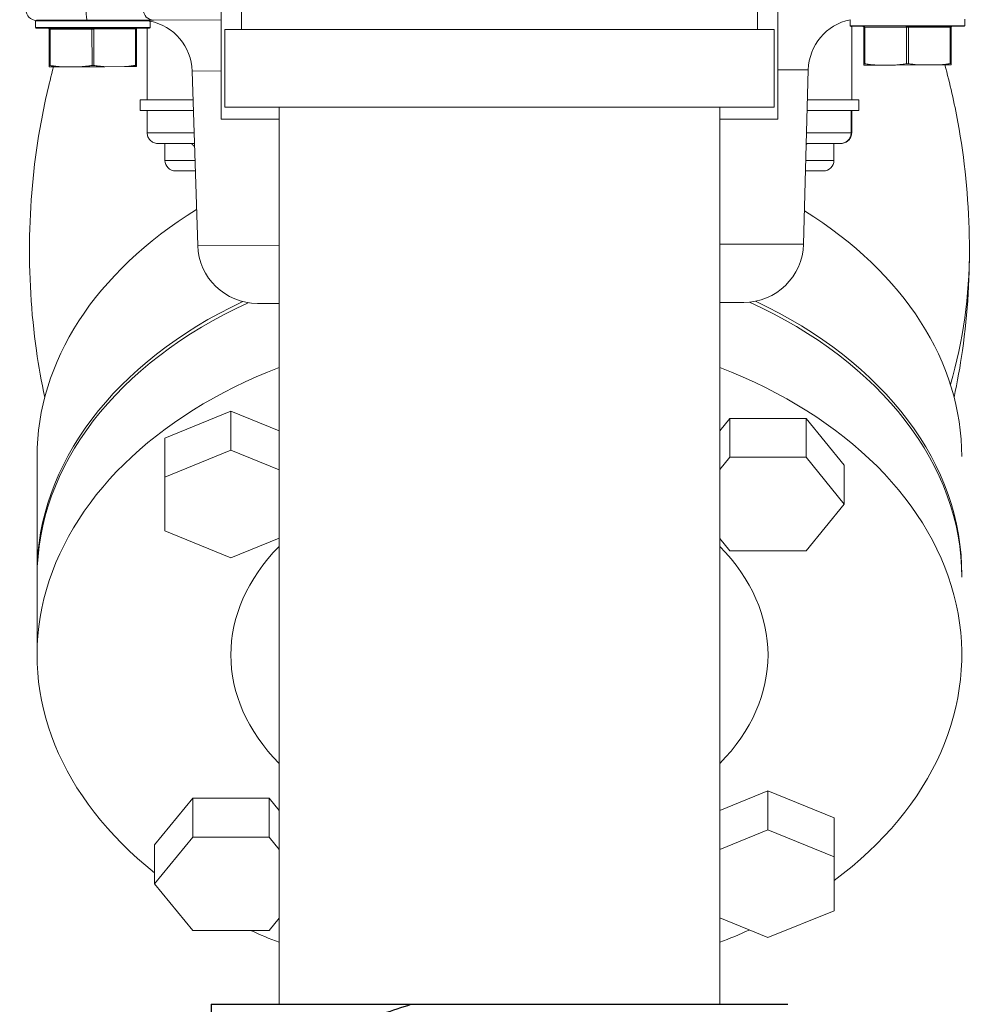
# Model space of a CAD drawing. Header units: inches. Extents: x 1 to 669, y 0 to 417.
# Tile 310 of 448: x 321.65 to 326.85, y 268.7 to 274. Entities that reach past the tile are written whole.
import ezdxf

# ---------------------------------------------------------------- set-up
doc = ezdxf.new("R2010")
doc.units = ezdxf.units.IN
doc.header["$LTSCALE"] = 12
doc.header["$MEASUREMENT"] = 0
doc.header["$PDMODE"] = 1
doc.layers.get('0').update_dxf_attribs({"linetype": 'CONTINUOUS'})
doc.layers.get('Defpoints').update_dxf_attribs({"linetype": 'CONTINUOUS'})
doc.layers.add('D', color=2, linetype='CONTINUOUS')
doc.layers.add('X', color=1, linetype='CONTINUOUS')
doc.styles.get("Standard").update_dxf_attribs({"font": 'SIMPLEX.SHX', "width": 0.875})
doc.dimstyles.new('STANDARD$0', dxfattribs={"dimscale": 32, "dimtxt": 0.09375, "dimasz": 0.0625, "dimexe": 0.03125, "dimexo": 0.03125, "dimgap": 0.03125, "dimtad": 1, "dimtih": 1, "dimtoh": 1, "dimdec": 4, "dimzin": 12, "dimdsep": 46, "dimlunit": 5, "dimtxsty": 'Standard', "dimcen": -0.03125, "dimclrd": 256, "dimclre": 256, "dimclrt": 256, "dimadec": 0, "dimazin": 0, "dimtfac": 0.875, "dimtdec": 4, "dimtofl": 0, "dimtmove": 0, "dimatfit": 3, "dimfxl": 1, "dimtolj": 1, "dimtzin": 12, "dimlwd": 13, "dimlwe": 13, "dimarcsym": 0})

# ---------------------------------------------------------------- blocks, each defined once
blk = doc.blocks.new('GASTRAIN RIGHT')
at = {"layer": 'X', "lineweight": 0}
for p, q in [((301.2058, 289.889), (301.2058, 290.219)), ((303.9858, 289.889), (303.9858, 290.219)), ((301.096, 290.1148), (301.096, 289.4053)), ((304.0955, 290.1148), (304.0955, 289.4053)), ((300.7087, 289.9343), (300.0959, 289.933)), ((300.096, 289.8998), (300.0959, 289.933)), ((300.3742, 289.9383), (300.1007, 289.9378)), ((300.3742, 289.9383), (300.7308, 289.9391)), ((300.713, 289.9011), (300.7129, 289.9333)), ((301.096, 289.9398), (300.7308, 289.9391)), ((304.4861, 289.909), (304.4861, 289.9412)), ((305.1031, 289.9103), (305.103, 289.9435)), ((300.096, 289.8998), (300.713, 289.9011)), ((300.1008, 289.895), (300.7083, 289.8963)), ((300.1743, 289.8905), (300.1696, 289.8904)), ((300.17, 289.6942), (300.1696, 289.8904)), ((300.1743, 289.8905), (300.3998, 289.8909)), ((300.1747, 289.6942), (300.1743, 289.8905)), ((300.4002, 289.6947), (300.3998, 289.8909)), ((300.4093, 289.8909), (300.3998, 289.8909)), ((300.4093, 289.8909), (300.6347, 289.8914)), ((300.4097, 289.6947), (300.4093, 289.8909)), ((300.6394, 289.8914), (300.6347, 289.8914)), ((300.6351, 289.6952), (300.6347, 289.8914)), ((300.6399, 289.6952), (300.6394, 289.8914)), ((300.6973, 289.5092), (300.6973, 289.8963)), ((302.5958, 289.889), (301.1158, 289.889)), ((301.1158, 289.469), (301.1158, 289.889)), ((304.0758, 289.889), (302.5958, 289.889)), ((304.0758, 289.469), (304.0758, 289.889)), ((304.4861, 289.909), (305.1031, 289.9103)), ((304.4909, 289.9042), (305.0984, 289.9055)), ((304.4942, 289.9042), (304.4942, 289.5092)), ((304.5601, 289.7034), (304.5597, 289.8996)), ((304.5645, 289.8996), (304.5597, 289.8996)), ((304.5645, 289.8996), (304.7899, 289.9001)), ((304.5649, 289.7034), (304.5645, 289.8996)), ((304.7903, 289.7039), (304.7899, 289.9001)), ((304.7994, 289.9001), (304.7899, 289.9001)), ((304.7994, 289.9001), (305.0248, 289.9006)), ((304.7998, 289.7039), (304.7994, 289.9001)), ((305.0296, 289.9006), (305.0248, 289.9006)), ((305.0252, 289.7044), (305.0248, 289.9006)), ((305.03, 289.7044), (305.0296, 289.9006)), ((300.17, 289.6873), (300.2344, 289.6874)), ((300.3406, 289.6877), (300.2344, 289.6874)), ((300.3406, 289.6877), (300.4693, 289.6879)), ((300.5755, 289.6882), (300.4693, 289.6879)), ((300.5755, 289.6882), (300.6399, 289.6883)), ((301.096, 289.6649), (300.94, 289.6646)), ((300.9695, 288.7246), (300.94, 289.6646)), ((304.2601, 289.6715), (304.0955, 289.6712)), ((304.2346, 288.7315), (304.2601, 289.6715)), ((304.5601, 289.6965), (304.6245, 289.6966)), ((304.7307, 289.6969), (304.6245, 289.6966)), ((304.7307, 289.6969), (304.8594, 289.6971)), ((304.9656, 289.6973), (304.8594, 289.6971)), ((304.9656, 289.6973), (305.03, 289.6975)), ((300.9449, 289.5092), (300.6594, 289.5092)), ((300.6594, 289.5092), (300.6594, 289.4522)), ((304.5322, 289.5092), (304.2557, 289.5092)), ((304.5322, 289.5092), (304.5322, 289.4522)), ((300.9467, 289.4522), (300.6594, 289.4522)), ((300.6973, 289.4522), (300.6973, 289.3312)), ((302.5958, 289.469), (301.1158, 289.469)), ((301.4083, 289.469), (301.4083, 284.6341)), ((304.0758, 289.469), (302.5958, 289.469)), ((303.7833, 289.469), (303.7833, 284.6341)), ((304.5322, 289.4522), (304.2541, 289.4522)), ((304.4914, 289.4522), (304.4914, 289.3312)), ((304.4942, 289.4522), (304.4942, 289.3312)), ((301.4083, 289.4053), (301.096, 289.4053)), ((304.0955, 289.4053), (303.7833, 289.4053)), ((300.6973, 289.3312), (300.9505, 289.3312)), ((304.2508, 289.3312), (304.4914, 289.3312)), ((304.4942, 289.3312), (304.4914, 289.3312)), ((300.9522, 289.2743), (300.7543, 289.2743)), ((300.7932, 289.2743), (300.7932, 289.1829)), ((304.4345, 289.2743), (304.2493, 289.2743)), ((304.3983, 289.2743), (304.3983, 289.1829)), ((304.4345, 289.2743), (304.4372, 289.2743)), ((300.7932, 289.1829), (300.9551, 289.1829)), ((304.2468, 289.1829), (304.3983, 289.1829)), ((300.8615, 289.1259), (300.8501, 289.1259)), ((300.9346, 289.1259), (300.8615, 289.1259)), ((300.9569, 289.1259), (300.9346, 289.1259)), ((304.2569, 289.1259), (304.2453, 289.1259)), ((304.3301, 289.1259), (304.2569, 289.1259)), ((304.3414, 289.1259), (304.3301, 289.1259)), ((301.4083, 288.7255), (300.9695, 288.7246)), ((304.2346, 288.7315), (303.7833, 288.7305)), ((301.4083, 288.4122), (301.2927, 288.412)), ((303.9126, 288.4175), (303.7833, 288.4172)), ((300.7925, 287.6859), (301.1485, 287.8312)), ((301.1485, 287.8312), (301.1485, 287.6214)), ((301.1485, 287.8312), (301.4083, 287.7251)), ((303.7833, 287.7258), (303.8375, 287.7923)), ((303.8375, 287.7923), (304.2485, 287.7923)), ((303.8375, 287.7923), (303.8375, 287.5825)), ((304.2485, 287.7923), (304.2485, 287.5825)), ((304.2485, 287.7923), (304.4541, 287.5406)), ((300.7925, 287.6859), (300.7925, 287.4761)), ((300.7925, 287.4761), (301.1485, 287.6214)), ((301.1485, 287.6214), (301.4083, 287.5154)), ((300.1041, 286.9568), (300.1041, 287.5861)), ((303.7833, 287.516), (303.8375, 287.5825)), ((303.8375, 287.5825), (304.2485, 287.5825)), ((304.2485, 287.5825), (304.4541, 287.3308)), ((304.4541, 287.5406), (304.4541, 287.3308)), ((300.7925, 287.1855), (300.7925, 287.4761)), ((304.4541, 287.3308), (304.2485, 287.0791)), ((301.1485, 287.0402), (300.7925, 287.1855)), ((301.4083, 287.1462), (301.1485, 287.0402)), ((303.8375, 287.0791), (303.7833, 287.1456)), ((304.2485, 287.0791), (303.8375, 287.0791)), ((300.1041, 286.5172), (300.1041, 286.9367)), ((300.7375, 285.4938), (300.943, 285.7455)), ((300.943, 285.7455), (301.354, 285.7455)), ((300.943, 285.7455), (300.943, 285.5358)), ((301.354, 285.7455), (301.354, 285.5358)), ((301.354, 285.7455), (301.4083, 285.679)), ((303.7833, 285.6784), (304.043, 285.7844)), ((304.043, 285.7844), (304.043, 285.5747)), ((304.043, 285.7844), (304.399, 285.6391)), ((304.399, 285.6391), (304.399, 285.4294)), ((300.7375, 285.2841), (300.943, 285.5358)), ((300.943, 285.5358), (301.354, 285.5358)), ((301.354, 285.5358), (301.4083, 285.4693)), ((303.7833, 285.4686), (304.043, 285.5747)), ((304.043, 285.5747), (304.399, 285.4294)), ((300.7375, 285.4938), (300.7375, 285.2841)), ((304.399, 285.4294), (304.399, 285.1387)), ((300.943, 285.0324), (300.7375, 285.2841)), ((301.4083, 285.0988), (301.354, 285.0324)), ((304.043, 284.9934), (303.7833, 285.0995)), ((304.399, 285.1387), (304.043, 284.9934)), ((301.354, 285.0324), (300.943, 285.0324))]:
    blk.add_line(p, q, dxfattribs=at)
for centre, radius, start, end in [((300.1005, 289.9947), 0.057, 180.1199, 270.1199), ((300.1007, 289.933), 0.00475, 90.1199, 180.1199), ((300.6569, 289.6557), 0.2832, 1.7959, 78.6004), ((304.5432, 289.6638), 0.2832, 101.6394, 178.4439), ((300.1007, 289.8998), 0.00475, 180.1199, 270.1199), ((300.1648, 289.8904), 0.00475, 0.1199, 90.1199), ((300.6442, 289.8914), 0.00475, 90.1199, 180.1199), ((300.7082, 289.9011), 0.00475, 270.1199, 0.1199), ((304.4909, 289.909), 0.00475, 180.1199, 270.1199), ((304.555, 289.8996), 0.00475, 0.1199, 90.1199), ((305.0343, 289.9006), 0.00475, 90.1199, 180.1199), ((305.0984, 289.9102), 0.00475, 270.1199, 0.1199), ((300.8501, 289.1829), 0.057, 180, 270), ((304.3414, 289.1829), 0.057, 270, 0), ((301.2921, 288.7347), 0.3227, 181.7959, 270.1199), ((303.9119, 288.7402), 0.3227, 270.1199, 358.4439)]:
    blk.add_arc(centre, radius, start, end, dxfattribs=at)
for centre, major_axis, ratio, start_param, end_param in [((300.3741, 289.9953), (0.0001, -0.057), 0.099507, -1.570796, 0), ((300.7307, 289.996), (0.0001, -0.057), 0.953344, -1.570796, 0), ((300.172, 289.8904), (-0.00001, 0.00475), 0.5, -1.570796, 0), ((300.3974, 289.8909), (-0.00001, 0.00475), 0.5, -1.570796, 0), ((304.5621, 289.8996), (-0.00001, 0.00475), 0.5, -1.570796, 0), ((304.7875, 289.9001), (-0.00001, 0.00475), 0.5, -1.570796, 0), ((303.9799, 289), (-0.277, -0.277), 0.000366, -3.000086, -2.905206), ((302.5958, 287.5861), (-2.4917, 0), 0.707107, -0.856478, 0), ((302.5958, 287.5861), (2.4917, 0), 0.707107, 0, 0.850443), ((302.5958, 286.9568), (-2.4917, 0), 0.707107, -0.982051, 0), ((302.5958, 286.9367), (-2.4917, 0), 0.707107, -0.996472, 0), ((302.5958, 286.9367), (2.4917, 0), 0.707107, 0, 0.999678), ((302.5958, 286.9568), (2.4917, 0), 0.707107, -0.005714, 0.983864), ((302.5958, 286.9568), (-2.4917, 0), 0.707107, 0, 0.005714)]:
    blk.add_ellipse(centre, major_axis=major_axis, ratio=ratio, start_param=start_param, end_param=end_param, dxfattribs=at)
at = {"layer": 'X', "lineweight": 0, "extrusion": (-3.65506e-16, -2.98424e-19, -1)}
for centre in [(300.4116, 289.8909), (300.6371, 289.8914), (304.8018, 289.9001), (305.0272, 289.9006)]:
    blk.add_ellipse(centre, major_axis=(-0.00001, 0.00475), ratio=0.5, start_param=-1.570796, end_param=0, dxfattribs=at)
at = {"layer": 'X', "lineweight": 0, "extrusion": (2.67369e-26, -2.22844e-16, -1)}
blk.add_ellipse((304.2569, 289.2761), major_axis=(-0.2373, -0.2373), ratio=0.000366, start_param=1.5385, end_param=1.562735, dxfattribs=at)
at = {"layer": 'X', "lineweight": 0, "extrusion": (-2.22858e-16, -9.86463e-30, -1)}
blk.add_ellipse((299.9968, 288.6976), major_axis=(5.1324, 0), ratio=0.707107, start_param=0, end_param=0.200658, dxfattribs=at)
at = {"layer": 'X', "lineweight": 0, "extrusion": (-2.51652e-16, 2.00682e-17, -1)}
blk.add_ellipse((302.5958, 286.5172), major_axis=(-2.4917, 0), ratio=0.707107, start_param=-0.729069, end_param=1.074033, dxfattribs=at)
at = {"layer": 'X', "lineweight": 0, "extrusion": (-1.99155e-16, 9.33032e-18, -1)}
for major_axis, end_param in [((2.4917, 0), 0.761655), ((-2.4917, 0), -1.002358)]:
    blk.add_ellipse((302.5958, 286.5172), major_axis=major_axis, ratio=0.707107, start_param=-1.074033, end_param=end_param, dxfattribs=at)
at = {"layer": 'X', "lineweight": 0, "extrusion": (-2.13586e-16, 5.3999e-17, -1)}
for major_axis in [(-1.4473, 0), (1.4473, 0)]:
    blk.add_ellipse((302.5958, 286.5172), major_axis=major_axis, ratio=0.707107, start_param=-0.608496, end_param=0.608496, dxfattribs=at)
at = {"layer": 'X', "lineweight": 0, "extrusion": (-1.98121e-16, -3.01456e-17, -1)}
blk.add_ellipse((302.5958, 286.5172), major_axis=(-2.4917, 0), ratio=0.707107, start_param=-2.141623, end_param=-2.067559, dxfattribs=at)
at = {"layer": 'X', "lineweight": 0}
for points, knots in [([(300.7087, 289.9343), (300.7085, 289.9343), (300.7082, 289.9344), (300.7059, 289.9349), (300.7032, 289.9354), (300.6914, 289.9374), (300.6794, 289.9389), (300.6632, 289.9389), (300.6631, 289.9389), (300.6629, 289.9389)], [-0.3040781, -0.3040781, -0.3040781, -0.3040781, -0.2935528, -0.2935528, -0.2057907, -0.2057907, 0, 0, 0.0018309, 0.0018309, 0.0018309, 0.0018309]), ([(300.7129, 289.9333), (300.7129, 289.9333), (300.7129, 289.9333), (300.7128, 289.9334), (300.7126, 289.9334), (300.7122, 289.9335), (300.7115, 289.9337), (300.7109, 289.9338), (300.7099, 289.934), (300.7087, 289.9343)], [-1.8936501, -1.8936501, -1.8936501, -1.8936501, -1.8683247, -1.8683247, -1.8683247, -1.8173313, -1.8173313, -1.8173313, -1.7594029, -1.7594029, -1.7594029, -1.7594029]), ([(300.1453, 287.9052), (300.1277, 287.9882), (300.1127, 288.0727), (300.0429, 288.5627), (300.0521, 288.9906), (300.1439, 289.4903), (300.1666, 289.5901), (300.1927, 289.6874)], [6.1343021, 6.1343021, 6.1343021, 6.1343021, 6.1828266, 6.1828266, 6.4124162, 6.4124162, 6.4711326, 6.4711326, 6.4711326, 6.4711326]), ([(300.17, 289.6942), (300.17, 289.6943), (300.17, 289.6943), (300.1702, 289.6945), (300.1706, 289.6945), (300.1719, 289.6946), (300.1728, 289.6945), (300.1741, 289.6943), (300.1744, 289.6943), (300.1747, 289.6942)], [0.02573729, 0.02573729, 0.02573729, 0.02573729, 0.0284943, 0.0284943, 0.03786543, 0.03786543, 0.04723656, 0.04723656, 0.04999357, 0.04999357, 0.04999357, 0.04999357]), ([(300.4002, 289.6947), (300.4005, 289.6947), (300.4008, 289.6948), (300.4024, 289.695), (300.4037, 289.695), (300.4062, 289.695), (300.4075, 289.695), (300.409, 289.6948), (300.4093, 289.6948), (300.4097, 289.6947)], [0.02573729, 0.02573729, 0.02573729, 0.02573729, 0.0284943, 0.0284943, 0.03786543, 0.03786543, 0.04723656, 0.04723656, 0.04999357, 0.04999357, 0.04999357, 0.04999357]), ([(300.6351, 289.6952), (300.6354, 289.6952), (300.6358, 289.6953), (300.6371, 289.6955), (300.638, 289.6955), (300.6392, 289.6955), (300.6396, 289.6955), (300.6398, 289.6953), (300.6399, 289.6952), (300.6399, 289.6952)], [0.02573729, 0.02573729, 0.02573729, 0.02573729, 0.0284943, 0.0284943, 0.03786543, 0.03786543, 0.04723656, 0.04723656, 0.04999357, 0.04999357, 0.04999357, 0.04999357]), ([(304.5601, 289.7034), (304.5601, 289.7035), (304.5601, 289.7035), (304.5603, 289.7037), (304.5608, 289.7037), (304.562, 289.7037), (304.5629, 289.7037), (304.5642, 289.7035), (304.5645, 289.7035), (304.5649, 289.7034)], [0.02573729, 0.02573729, 0.02573729, 0.02573729, 0.0284943, 0.0284943, 0.03786543, 0.03786543, 0.04723656, 0.04723656, 0.04999357, 0.04999357, 0.04999357, 0.04999357]), ([(304.7903, 289.7039), (304.7906, 289.7039), (304.791, 289.704), (304.7925, 289.7042), (304.7938, 289.7042), (304.7963, 289.7042), (304.7976, 289.7042), (304.7991, 289.704), (304.7995, 289.704), (304.7998, 289.7039)], [0.02573729, 0.02573729, 0.02573729, 0.02573729, 0.0284943, 0.0284943, 0.03786543, 0.03786543, 0.04723656, 0.04723656, 0.04999357, 0.04999357, 0.04999357, 0.04999357]), ([(304.9961, 289.6974), (305.0234, 289.597), (305.047, 289.4938), (305.1395, 288.9906), (305.1486, 288.5627), (305.0788, 288.0727), (305.0638, 287.9882), (305.0462, 287.9052)], [2.9516205, 2.9516205, 2.9516205, 2.9516205, 3.0123618, 3.0123618, 3.2419513, 3.2419513, 3.2904759, 3.2904759, 3.2904759, 3.2904759]), ([(305.0252, 289.7044), (305.0256, 289.7044), (305.0259, 289.7045), (305.0272, 289.7046), (305.0281, 289.7047), (305.0293, 289.7047), (305.0298, 289.7046), (305.03, 289.7045), (305.03, 289.7044), (305.03, 289.7044)], [0.02573729, 0.02573729, 0.02573729, 0.02573729, 0.0284943, 0.0284943, 0.03786543, 0.03786543, 0.04723656, 0.04723656, 0.04999357, 0.04999357, 0.04999357, 0.04999357]), ([(300.7543, 289.2743), (300.7503, 289.2743), (300.7464, 289.2747), (300.7426, 289.2755), (300.7388, 289.2763), (300.7351, 289.2774), (300.7316, 289.279), (300.7248, 289.2819), (300.7186, 289.2862), (300.7135, 289.2915), (300.7083, 289.2968), (300.7043, 289.303), (300.7015, 289.3098), (300.6987, 289.3166), (300.6973, 289.3239), (300.6973, 289.3312)], [-0.2413211, -0.2413211, -0.2413211, -0.2413211, -0.2094194, -0.2094194, -0.2094194, -0.178124, -0.178124, -0.178124, -0.1181923, -0.1181923, -0.1181923, -0.0589315, -0.0589315, -0.0589315, 0, 0, 0, 0]), ([(304.4345, 289.2743), (304.4421, 289.2743), (304.4497, 289.2758), (304.4568, 289.2788), (304.4636, 289.2817), (304.4698, 289.286), (304.475, 289.2912), (304.4802, 289.2965), (304.4843, 289.3028), (304.4872, 289.3096), (304.49, 289.3165), (304.4914, 289.3238), (304.4914, 289.3312)], [-0.0007274, -0.0007274, -0.0007274, -0.0007274, 0.0610479, 0.0610479, 0.0610479, 0.1206354, 0.1206354, 0.1206354, 0.1801395, 0.1801395, 0.1801395, 0.2396027, 0.2396027, 0.2396027, 0.2396027]), ([(304.4372, 289.2743), (304.4411, 289.2743), (304.445, 289.2747), (304.4489, 289.2755), (304.4526, 289.2762), (304.4563, 289.2774), (304.4598, 289.2789), (304.4666, 289.2819), (304.4728, 289.2861), (304.478, 289.2914), (304.4831, 289.2967), (304.4872, 289.3029), (304.49, 289.3097), (304.4928, 289.3166), (304.4942, 289.3238), (304.4942, 289.3312)], [-0.2409139, -0.2409139, -0.2409139, -0.2409139, -0.209301, -0.209301, -0.209301, -0.1782682, -0.1782682, -0.1782682, -0.1184481, -0.1184481, -0.1184481, -0.059105, -0.059105, -0.059105, 0, 0, 0, 0])]:
    blk.add_open_spline(points, degree=3, knots=knots, dxfattribs=at)
for points, degree in [([(300.17, 289.6942), (300.17, 289.6936), (300.17, 289.6925), (300.17, 289.6909), (300.17, 289.6895), (300.17, 289.6883), (300.17, 289.6876), (300.17, 289.6873)], 3), ([(300.2344, 289.6874), (300.2304, 289.6877), (300.2225, 289.6884), (300.2106, 289.6896), (300.1987, 289.691), (300.1868, 289.6925), (300.1788, 289.6936), (300.1747, 289.6942)], 3), ([(300.4002, 289.6947), (300.3961, 289.6941), (300.3881, 289.6929), (300.3761, 289.6913), (300.3643, 289.6899), (300.3524, 289.6887), (300.3445, 289.688), (300.3406, 289.6877)], 3), ([(300.4693, 289.6879), (300.4653, 289.6882), (300.4574, 289.6889), (300.4455, 289.6901), (300.4337, 289.6915), (300.4217, 289.693), (300.4137, 289.6941), (300.4097, 289.6947)], 3), ([(300.6351, 289.6952), (300.6311, 289.6946), (300.623, 289.6934), (300.6111, 289.6918), (300.5992, 289.6904), (300.5874, 289.6892), (300.5795, 289.6885), (300.5755, 289.6882)], 3), ([(300.6399, 289.6883), (300.6399, 289.6886), (300.6399, 289.6893), (300.6399, 289.6905), (300.6399, 289.6919), (300.6399, 289.6934), (300.6399, 289.6946), (300.6399, 289.6952)], 3), ([(304.5601, 289.7034), (304.5601, 289.7028), (304.5601, 289.7016), (304.5601, 289.7001), (304.5601, 289.6987), (304.5601, 289.6975), (304.5601, 289.6968), (304.5601, 289.6965)], 3), ([(304.6245, 289.6966), (304.6205, 289.6969), (304.6126, 289.6976), (304.6007, 289.6988), (304.5888, 289.7001), (304.5769, 289.7017), (304.5689, 289.7028), (304.5649, 289.7034)], 3), ([(304.7903, 289.7039), (304.7863, 289.7033), (304.7782, 289.7021), (304.7663, 289.7005), (304.7544, 289.6991), (304.7426, 289.6979), (304.7347, 289.6972), (304.7307, 289.6969)], 3), ([(304.8594, 289.6971), (304.8555, 289.6974), (304.8475, 289.6981), (304.8357, 289.6993), (304.8238, 289.7006), (304.8119, 289.7022), (304.8038, 289.7033), (304.7998, 289.7039)], 3), ([(305.0252, 289.7044), (305.0212, 289.7038), (305.0131, 289.7026), (305.0012, 289.701), (304.9893, 289.6996), (304.9775, 289.6984), (304.9696, 289.6977), (304.9656, 289.6973)], 3), ([(305.03, 289.6975), (305.03, 289.6978), (305.03, 289.6985), (305.03, 289.6997), (305.03, 289.7011), (305.03, 289.7026), (305.03, 289.7038), (305.03, 289.7044)], 3), ([(300.9528, 289.2561), (300.9438, 289.2651), (300.9346, 289.2743)], 2)]:
    blk.add_open_spline(points, degree=degree, dxfattribs=at)
blk = doc.blocks.new('*D70')
at = {"layer": 'D', "lineweight": 13, "transparency": 16777216}
for p, q in [((327.5446, 287.0038), (425.2048, 287.0038)), ((424.2048, 285.0038), (424.2048, 231.3716)), ((424.2048, 167.621), (424.2048, 223.2466)), ((370.1312, 165.621), (425.2048, 165.621))]:
    blk.add_line(p, q, dxfattribs=at)
at = {"layer": 'D', "transparency": 16777216}
for points in [[(423.8715, 285.0038), (424.5382, 285.0038), (424.2048, 287.0038)], [(423.8715, 167.621), (424.5382, 167.621), (424.2048, 165.621)]]:
    blk.add_solid(points, dxfattribs=at)
at = {"layer": 'Defpoints', "color": 0, "transparency": 16777216}
for p in [(326.5446, 287.0038), (369.1312, 165.621), (424.2048, 165.621)]:
    blk.add_point(p, dxfattribs=at)
at = {"layer": 'D', "transparency": 16777216, "insert": (424.2048, 227.3091), "char_height": 3, "attachment_point": 5}
blk.add_mtext('\\A1;121{\\H0.875x;\\S1/2;}{}{\\C2;%%p1}', dxfattribs=at)

msp = doc.modelspace()

# ---------------------------------------------------------------- linework, layer by layer
at = {"layer": 'X', "extrusion": (-1, 4.93038e-32, -2.22045e-16)}
msp.add_line((322.67836, 268.69597), (325.78642, 268.69597), dxfattribs=at)
at = {"layer": 'X'}
for points in [[(322.67836, 268.69597), (322.67836, 268.68118), (322.67836, 268.66441), (322.67836, 268.64597)], [(323.60739, 268.64597), (323.6568, 268.66441), (323.70677, 268.68118), (323.75739, 268.69597)]]:
    msp.add_open_spline(points, degree=3, dxfattribs=at)

# ---------------------------------------------------------------- block references
msp.add_blockref('GASTRAIN RIGHT', (21.63663, -15.93816))

# ---------------------------------------------------------------- dimensions: what is measured, and where the dimension line sits
at = {"layer": 'D'}
dim = msp.add_linear_dim(base=(424.20482, 165.62097), p1=(326.54465, 287.0038), p2=(369.1312, 165.62097), angle=90, text='<>{}{\\C2;%%p1}', dimstyle='STANDARD$0', override={"dimdec": 1, "dimtp": 1, "dimtm": 1, "dimarcsym": 1}, dxfattribs=at)
dim.commit()
dim.dimension.update_dxf_attribs({"geometry": '*D70', "text_midpoint": (424.20482, 227.30911), "dimtype": 160})

doc.saveas('drawing.dxf')
